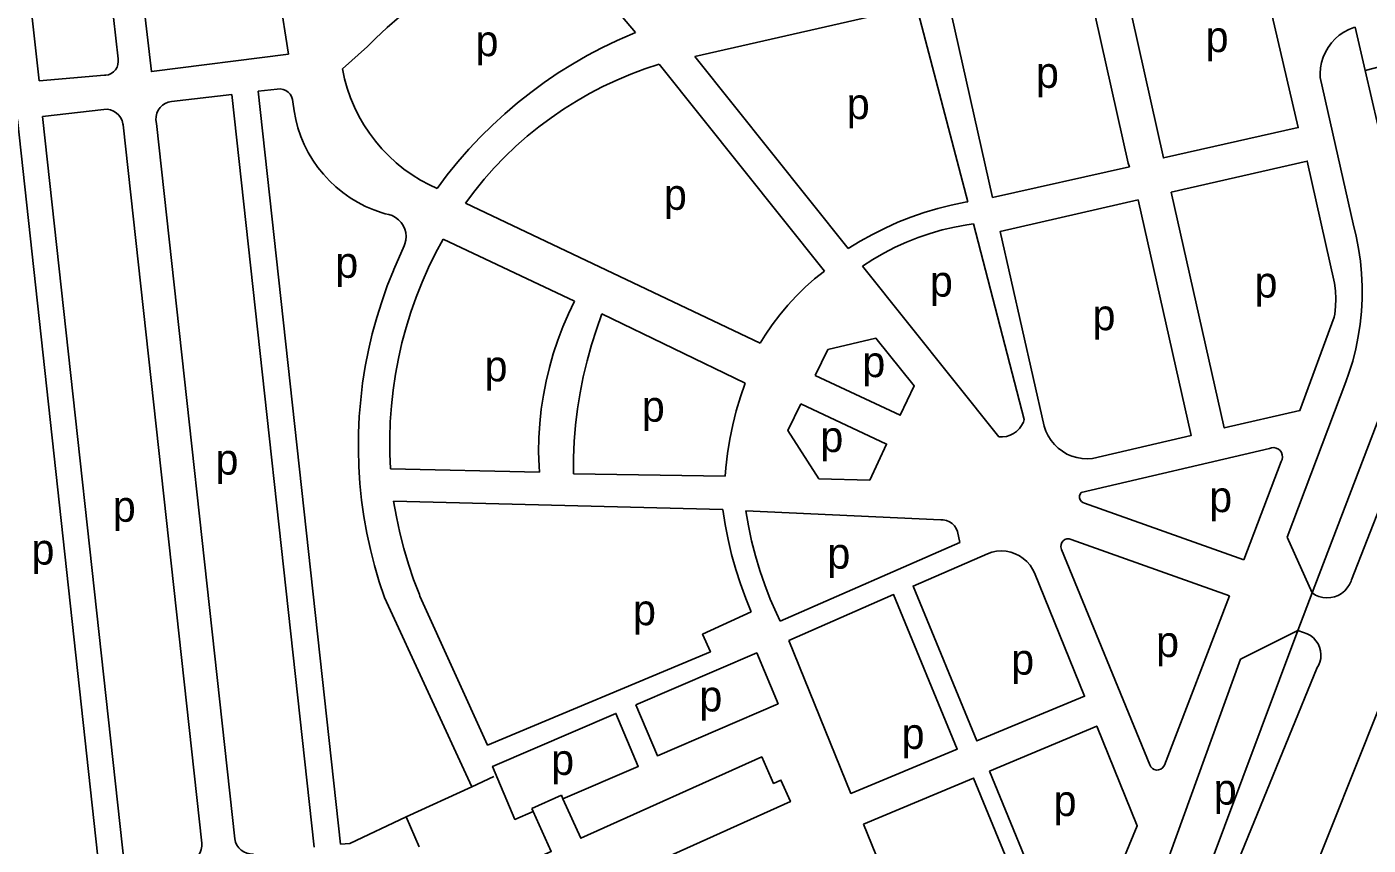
# Model space of a CAD drawing. Extents: x 159294 to 161936, y 384538 to 386517.
# Drawn here: x 161441.8 to 161615.6, y 385101 to 385207.1 of the extents above; entities that cross this region are included whole.
import ezdxf

# ---------------------------------------------------------------- set-up
doc = ezdxf.new("R2010")
doc.units = 0
for name, color, linetype in [('BLT_Basislijn', 7, 'Continuous'), ('BLT_Bebouwing', 7, 'Continuous'), ('BLT_Centroide', 7, 'Continuous')]:
    doc.layers.add(name, color=color, linetype=linetype)

msp = doc.modelspace()

# ---------------------------------------------------------------- linework, layer by layer
at = {"layer": 'BLT_Basislijn'}
for p, q in [((161434.71, 385279.5), (161443.38, 385200.06)), ((161445.44, 385277.85), (161453.62, 385202.95)), ((161474.46, 385211.47), (161475.71, 385203.55)), ((161613.78, 385207.01), (161613.95, 385207.04)), ((161613.95, 385207.04), (161615.25, 385201.44)), ((161485.94, 385204.52), (161482.7, 385201.63)), ((161625.22, 385203.97), (161615.25, 385201.44)), ((161523.77, 385202.23), (161545.16, 385175.42)), ((161548.26, 385178.33), (161528.36, 385203.24)), ((161443.38, 385200.06), (161451.86, 385200.81)), ((161613.69, 385181.54), (161609.42, 385200.53)), ((161615.25, 385201.44), (161616.9, 385194.35)), ((161460.55, 385197.41), (161468.38, 385198.32)), ((161468.38, 385198.32), (161479.04, 385100.73)), ((161474.25, 385199.02), (161471.76, 385198.72)), ((161471.76, 385198.72), (161482.46, 385101.13)), ((161440.61, 385195.07), (161451.23, 385097.47)), ((161443.85, 385195.45), (161451.79, 385196.38)), ((161454.51, 385097.86), (161443.85, 385195.45)), ((161454.27, 385194.38), (161464.46, 385101.27)), ((161458.61, 385194.57), (161468.74, 385101.81)), ((161494, 385186.58), (161494.97, 385186.13)), ((161536.85, 385166.06), (161498.64, 385184.21)), ((161571.06, 385156.18), (161564.48, 385181.55)), ((161495.75, 385179.54), (161512.79, 385171.53)), ((161490.71, 385178.71), (161489.38, 385175.64)), ((161550.08, 385176.05), (161567.76, 385153.92)), ((161613.46, 385135.38), (161628.12, 385172.88)), ((161516.32, 385169.86), (161534.9, 385160.9)), ((161612.76, 385161.07), (161605.15, 385140.94)), ((161608.36, 385133.7), (161618.85, 385161.07)), ((161602.83, 385152.43), (161578.46, 385146.71)), ((161488.94, 385149.8), (161508.23, 385149.33)), ((161599.5, 385137.98), (161604.36, 385150.74)), ((161512.65, 385149.12), (161532.29, 385148.81)), ((161532.01, 385144.53), (161489.33, 385145.61)), ((161534.98, 385144.35), (161560.27, 385143.17)), ((161599.5, 385137.98), (161578.88, 385145.33)), ((161608.36, 385133.7), (161605.15, 385140.94)), ((161575.91, 385139.33), (161587.34, 385111.4)), ((161597.67, 385133.33), (161577.15, 385140.64)), ((161589.24, 385111.37), (161597.67, 385133.33)), ((161608.36, 385133.7), (161606.54, 385128.83)), ((161606.54, 385128.83), (161593.03, 385092.78)), ((161606.54, 385128.83), (161599.09, 385125.1)), ((161607.25, 385128.55), (161606.54, 385128.83)), ((161599.09, 385125.1), (161587.06, 385091.95)), ((161609.02, 385124.01), (161594.73, 385089.12)), ((161499.46, 385108.57), (161502.32, 385109.9)), ((161499.46, 385108.57), (161490.95, 385104.66)), ((161490.95, 385104.66), (161492.66, 385100.77))]:
    msp.add_line(p, q, dxfattribs=at)
for points in [[(161450.42, 385268.59), (161452.45, 385250), (161455.02, 385226.46), (161457.95, 385201.27), (161475.71, 385203.55)], [(161512.24, 385219.55), (161510.23, 385219.02), (161508.23, 385218.42), (161506.26, 385217.73), (161504.32, 385216.98), (161502.4, 385216.15), (161500.52, 385215.24), (161498.68, 385214.27), (161496.87, 385213.23), (161495.11, 385212.11), (161493.39, 385210.93), (161491.72, 385209.69), (161490.09, 385208.38), (161488.52, 385207.01), (161487, 385205.58), (161485.94, 385204.52)], [(161520.7, 385206.36), (161519.46, 385207.76), (161518.27, 385209.2), (161517.15, 385210.7), (161516.09, 385212.24), (161515.1, 385213.83), (161514.18, 385215.45), (161513.33, 385217.12), (161512.55, 385218.82), (161512.24, 385219.55)], [(161583.36, 385215.87), (161600.55, 385219.89), (161606.57, 385194.01), (161589.09, 385190.09), (161583.36, 385215.87)], [(161561.15, 385210.79), (161578.81, 385214.93), (161584.52, 385189.41), (161584.7, 385188.94), (161566.96, 385184.97), (161561.15, 385210.79)], [(161528.36, 385203.24), (161557.1, 385209.75), (161563.77, 385184.41)], [(161613.78, 385207.01), (161613.12, 385206.75), (161612.48, 385206.41), (161611.89, 385206), (161611.35, 385205.53), (161610.87, 385205), (161610.44, 385204.42), (161610.09, 385203.8), (161609.8, 385203.14), (161609.59, 385202.46), (161609.46, 385201.75), (161609.4, 385201.04), (161609.42, 385200.53)], [(161494.97, 385186.13), (161496.28, 385187.88), (161497.65, 385189.57), (161499.08, 385191.21), (161500.58, 385192.8), (161502.13, 385194.34), (161503.73, 385195.81), (161505.39, 385197.23), (161507.1, 385198.58), (161508.86, 385199.87), (161510.66, 385201.1), (161512.51, 385202.26), (161514.4, 385203.35), (161516.32, 385204.37), (161518.29, 385205.32), (161520.28, 385206.19), (161520.7, 385206.36)], [(161453.62, 385202.95), (161453.65, 385202.58), (161453.61, 385202.2), (161453.49, 385201.84), (161453.3, 385201.52), (161453.05, 385201.24), (161452.74, 385201.03), (161452.39, 385200.88), (161452.02, 385200.81), (161451.86, 385200.81)], [(161523.77, 385202.23), (161521.91, 385201.62), (161520.07, 385200.93), (161518.25, 385200.17), (161516.47, 385199.34), (161514.73, 385198.43), (161513.02, 385197.46), (161511.36, 385196.42), (161509.74, 385195.3), (161508.16, 385194.13), (161506.64, 385192.89), (161505.17, 385191.59), (161503.75, 385190.23), (161502.38, 385188.82), (161501.08, 385187.35), (161499.84, 385185.83), (161498.64, 385184.21)], [(161482.7, 385201.63), (161482.98, 385200.36), (161483.33, 385199.11), (161483.76, 385197.88), (161484.26, 385196.68), (161484.83, 385195.52), (161485.48, 385194.39), (161486.19, 385193.31), (161486.97, 385192.27), (161487.81, 385191.28), (161488.71, 385190.34), (161489.67, 385189.46), (161490.68, 385188.65), (161491.74, 385187.89), (161492.84, 385187.21), (161494, 385186.58)], [(161474.25, 385199.02), (161474.62, 385199.03), (161475, 385198.97), (161475.35, 385198.83), (161475.66, 385198.62), (161475.92, 385198.35), (161476.12, 385198.03), (161476.24, 385197.67), (161476.29, 385197.36)], [(161460.55, 385197.41), (161460.13, 385197.32), (161459.74, 385197.15), (161459.38, 385196.91), (161459.08, 385196.62), (161458.84, 385196.27), (161458.66, 385195.88), (161458.56, 385195.46), (161458.54, 385195.04), (161458.61, 385194.57)], [(161476.29, 385197.36), (161476.43, 385196.21), (161476.65, 385195.08), (161476.94, 385193.97), (161477.31, 385192.88), (161477.76, 385191.82), (161478.28, 385190.79), (161478.87, 385189.81), (161479.52, 385188.86), (161480.24, 385187.96), (161481.02, 385187.12), (161481.86, 385186.33), (161482.75, 385185.6), (161483.69, 385184.93), (161484.67, 385184.34), (161485.69, 385183.81), (161486.75, 385183.35), (161487.84, 385182.97), (161488.22, 385182.85)], [(161451.79, 385196.38), (161452.22, 385196.39), (161452.64, 385196.31), (161453.03, 385196.16), (161453.39, 385195.93), (161453.71, 385195.65), (161453.96, 385195.31), (161454.14, 385194.92), (161454.25, 385194.51), (161454.27, 385194.38)], [(161611.23, 385169.43), (161606.8, 385157.33), (161596.99, 385155.08), (161590.11, 385185.64), (161607.73, 385189.67), (161611.29, 385173.85)], [(161548.26, 385178.33), (161549.81, 385179.29), (161551.4, 385180.18), (161553.03, 385180.99), (161554.69, 385181.74), (161556.38, 385182.41), (161558.1, 385183.01), (161559.85, 385183.53), (161561.61, 385183.97), (161563.4, 385184.34), (161563.77, 385184.41)], [(161573.64, 385155.3), (161567.95, 385180.56), (161585.82, 385184.65)], [(161585.82, 385184.65), (161592.69, 385154.1), (161579.93, 385151.1)], [(161488.22, 385182.85), (161488.7, 385182.77), (161489.16, 385182.61), (161489.59, 385182.38), (161489.98, 385182.08), (161490.31, 385181.72), (161490.58, 385181.32), (161490.78, 385180.87), (161490.91, 385180.4), (161490.95, 385179.91), (161490.92, 385179.42), (161490.81, 385178.95), (161490.71, 385178.71)], [(161550.08, 385176.05), (161551.46, 385176.93), (161552.87, 385177.75), (161554.32, 385178.5), (161555.81, 385179.17), (161557.32, 385179.78), (161558.87, 385180.3), (161560.44, 385180.75), (161562.03, 385181.13), (161563.63, 385181.42), (161564.48, 385181.55)], [(161613.69, 385181.54), (161614.08, 385179.95), (161614.4, 385178.34), (161614.63, 385176.72), (161614.78, 385175.09), (161614.86, 385173.45), (161614.85, 385171.81), (161614.77, 385170.18), (161614.6, 385168.55), (161614.36, 385166.93), (161614.03, 385165.33), (161613.63, 385163.74), (161613.15, 385162.17), (161612.76, 385161.07)], [(161495.75, 385179.54), (161494.77, 385177.72), (161493.86, 385175.86), (161493.02, 385173.97), (161492.25, 385172.04), (161491.56, 385170.09), (161490.95, 385168.11), (161490.41, 385166.11), (161489.95, 385164.09), (161489.57, 385162.05), (161489.27, 385160), (161489.04, 385157.94), (161488.9, 385155.87), (161488.84, 385153.8), (161488.85, 385151.73), (161488.94, 385149.8)], [(161488.16, 385133.09), (161487.47, 385135.15), (161486.86, 385137.23), (161486.32, 385139.34), (161485.87, 385141.46), (161485.49, 385143.6), (161485.19, 385145.74), (161484.97, 385147.9), (161484.83, 385150.07), (161484.77, 385152.24), (161484.79, 385154.41), (161484.89, 385156.58), (161485.07, 385158.74), (161485.32, 385160.9), (161485.66, 385163.04), (161486.08, 385165.17), (161486.57, 385167.28), (161487.15, 385169.38), (161487.8, 385171.45), (161488.52, 385173.49), (161489.32, 385175.51), (161489.38, 385175.64)], [(161545.16, 385175.42), (161543.9, 385174.4), (161542.68, 385173.32), (161541.52, 385172.18), (161540.42, 385170.98), (161539.38, 385169.73), (161538.4, 385168.44), (161537.49, 385167.09), (161536.85, 385166.06)], [(161611.29, 385173.85), (161611.41, 385172.84), (161611.46, 385171.83), (161611.42, 385170.82), (161611.3, 385169.82), (161611.23, 385169.43)], [(161512.79, 385171.53), (161511.99, 385169.86), (161511.26, 385168.17), (161510.6, 385166.45), (161510.02, 385164.7), (161509.52, 385162.93), (161509.09, 385161.13), (161508.74, 385159.32), (161508.47, 385157.5), (161508.28, 385155.66), (161508.16, 385153.82), (161508.13, 385151.98), (161508.18, 385150.14), (161508.23, 385149.33)], [(161516.32, 385169.86), (161515.61, 385167.86), (161514.96, 385165.84), (161514.4, 385163.79), (161513.91, 385161.72), (161513.5, 385159.64), (161513.17, 385157.54), (161512.92, 385155.43), (161512.75, 385153.31), (161512.66, 385151.19), (161512.65, 385149.12)], [(161543.95, 385161.86), (161545.61, 385165.23), (161551.83, 385166.71), (161556.81, 385160.54), (161554.99, 385156.73), (161543.95, 385161.86)], [(161534.9, 385160.9), (161534.29, 385159.11), (161533.75, 385157.31), (161533.29, 385155.48), (161532.91, 385153.64), (161532.61, 385151.78), (161532.39, 385149.91), (161532.29, 385148.81)], [(161542.11, 385158.19), (161553.22, 385152.98), (161551.05, 385148.32), (161544.45, 385148.49), (161540.44, 385154.75), (161542.11, 385158.19)], [(161567.76, 385153.92), (161568.26, 385153.91), (161568.75, 385153.98), (161569.23, 385154.13), (161569.67, 385154.35), (161570.08, 385154.64), (161570.43, 385154.99), (161570.72, 385155.4), (161570.95, 385155.85), (161571.06, 385156.18)], [(161573.64, 385155.3), (161573.87, 385154.65), (161574.17, 385154.04), (161574.54, 385153.46), (161574.97, 385152.94), (161575.46, 385152.46), (161576.01, 385152.05), (161576.6, 385151.7), (161577.22, 385151.43), (161577.87, 385151.23), (161578.55, 385151.11), (161579.23, 385151.06), (161579.93, 385151.1)], [(161602.83, 385152.43), (161603.12, 385152.52), (161603.43, 385152.54), (161603.73, 385152.48), (161604, 385152.35), (161604.24, 385152.14), (161604.41, 385151.89), (161604.51, 385151.6), (161604.53, 385151.29), (161604.48, 385150.99), (161604.36, 385150.74)], [(161578.46, 385146.71), (161578.32, 385146.5), (161578.24, 385146.26), (161578.24, 385146.01), (161578.32, 385145.77), (161578.47, 385145.56), (161578.67, 385145.42), (161578.88, 385145.33)], [(161489.33, 385145.61), (161489.7, 385143.54), (161490.14, 385141.49), (161490.65, 385139.45), (161491.25, 385137.43), (161491.92, 385135.44), (161492.67, 385133.48), (161492.75, 385133.27)], [(161532.01, 385144.53), (161532.31, 385142.57), (161532.68, 385140.61), (161533.14, 385138.67), (161533.67, 385136.75), (161534.28, 385134.86), (161534.96, 385132.99), (161535.69, 385131.23)], [(161534.98, 385144.35), (161535.32, 385142.39), (161535.73, 385140.44), (161536.22, 385138.52), (161536.78, 385136.61), (161537.43, 385134.73), (161538.14, 385132.88), (161538.94, 385131.05), (161539.42, 385130.02)], [(161562.43, 385141.66), (161562.26, 385142.04), (161562.02, 385142.39), (161561.71, 385142.68), (161561.36, 385142.91), (161560.97, 385143.07), (161560.56, 385143.16), (161560.27, 385143.17)], [(161562.43, 385141.66), (161562.71, 385140.25), (161539.42, 385130.02)], [(161566.3, 385138.78), (161566.88, 385138.98), (161567.48, 385139.1), (161568.09, 385139.14), (161568.7, 385139.1), (161569.31, 385138.98), (161569.89, 385138.78), (161570.43, 385138.51), (161570.94, 385138.17), (161571.4, 385137.76), (161571.81, 385137.3), (161572.15, 385136.79), (161572.4, 385136.3)], [(161577.15, 385140.64), (161576.88, 385140.71), (161576.6, 385140.69), (161576.34, 385140.6), (161576.11, 385140.44), (161575.94, 385140.22), (161575.84, 385139.96), (161575.82, 385139.68), (161575.91, 385139.33)], [(161566.3, 385138.78), (161556.65, 385134.57), (161564.93, 385114.5), (161578.89, 385120.3), (161572.4, 385136.3)], [(161608.36, 385133.7), (161608.79, 385133.42), (161609.26, 385133.22), (161609.76, 385133.09), (161610.27, 385133.04), (161610.78, 385133.08), (161611.27, 385133.18), (161611.75, 385133.37), (161612.19, 385133.63), (161612.59, 385133.95), (161612.93, 385134.34), (161613.2, 385134.77), (161613.41, 385135.23), (161613.46, 385135.38)], [(161499.45, 385108.56), (161488.16, 385133.09)], [(161492.75, 385133.27), (161501.51, 385113.96), (161530.39, 385126.07), (161529.38, 385128.34), (161535.69, 385131.23)], [(161540.55, 385127.54), (161554.13, 385133.47), (161562.38, 385113.44), (161548.6, 385107.71), (161540.55, 385127.54)], [(161607.25, 385128.55), (161607.71, 385128.39), (161608.15, 385128.16), (161608.53, 385127.86), (161608.87, 385127.5), (161609.14, 385127.1), (161609.34, 385126.65), (161609.46, 385126.18), (161609.51, 385125.69), (161609.48, 385125.2), (161609.36, 385124.73), (161609.18, 385124.27), (161609.02, 385124.01)], [(161520.74, 385119.19), (161536.4, 385125.92), (161539.17, 385119.32), (161523.52, 385112.59), (161520.74, 385119.19)], [(161607.82, 385095.65), (161617.01, 385118.7), (161617.59, 385119.41)], [(161507.43, 385105.37), (161505.05, 385104.34), (161502.16, 385111.2), (161518.15, 385118.07), (161521.03, 385111.21), (161511.28, 385107.02)], [(161566.55, 385110.57), (161580.46, 385116.43), (161585.71, 385103.51), (161582.81, 385096.49), (161573.88, 385092.78), (161566.55, 385110.57)], [(161587.34, 385111.4), (161587.48, 385111.15), (161587.68, 385110.94), (161587.92, 385110.8), (161588.2, 385110.73), (161588.48, 385110.74), (161588.75, 385110.84), (161588.99, 385111), (161589.17, 385111.22), (161589.24, 385111.37)], [(161550.23, 385103.7), (161564.49, 385109.7), (161571.78, 385091.91), (161557.43, 385085.95), (161550.23, 385103.7)], [(161482.46, 385101.13), (161483.67, 385101.2), (161490.95, 385104.66)], [(161464.46, 385101.27), (161464.48, 385100.85), (161464.41, 385100.44), (161464.27, 385100.05), (161464.06, 385099.69), (161463.78, 385099.38), (161463.45, 385099.13), (161463.07, 385098.94), (161462.67, 385098.83), (161462.54, 385098.81)], [(161468.74, 385101.81), (161468.85, 385101.39), (161469.02, 385101), (161469.27, 385100.65), (161469.58, 385100.35), (161469.94, 385100.11), (161470.33, 385099.94), (161470.75, 385099.85), (161471.16, 385099.84)]]:
    msp.add_lwpolyline(points, dxfattribs=at)
at = {"layer": 'BLT_Bebouwing'}
for p, q in [((161511.08, 385107.47), (161507.26, 385105.75)), ((161511.08, 385107.47), (161511.28, 385107.02)), ((161507.26, 385105.75), (161507.43, 385105.37))]:
    msp.add_line(p, q, dxfattribs=at)
for points in [[(161511.28, 385107.02), (161513.59, 385101.89), (161537.04, 385112.43), (161538.58, 385109), (161539.52, 385109.42), (161540.76, 385106.64), (161524.74, 385099.45), (161528.24, 385091.64), (161544.28, 385098.85), (161545.49, 385096.16), (161513.36, 385081.72), (161512.28, 385084.13), (161508.12, 385082.27), (161508.66, 385080.63), (161505.76, 385079.67), (161505.11, 385081.65), (161501.72, 385080.53), (161501.08, 385078.83), (161500, 385079.24)], [(161507.43, 385105.37), (161509.76, 385100.19), (161506.44, 385098.7), (161507.94, 385095.37), (161507.22, 385095.04), (161508.41, 385092.38), (161505.55, 385091.09), (161505.09, 385092.11), (161503.51, 385091.41), (161504.05, 385089.82), (161500, 385088.45)]]:
    msp.add_lwpolyline(points, dxfattribs=at)

# ---------------------------------------------------------------- texts
at = {"layer": 'BLT_Centroide'}
for p in [(161594.57, 385203.81), (161499.95, 385203.28), (161572.58, 385199.17), (161548.06, 385195.12), (161524.36, 385183.36), (161481.78, 385174.55), (161558.84, 385172.11), (161600.91, 385171.99), (161579.91, 385167.75), (161501.12, 385161.12), (161550.08, 385161.67), (161521.5, 385155.89), (161544.64, 385151.96), (161466.25, 385149.03), (161452.94, 385142.92), (161595.03, 385144.17), (161442.4, 385137.37), (161545.55, 385136.84), (161520.36, 385129.51), (161588.15, 385125.39), (161569.37, 385123.1), (161528.96, 385118.33), (161555.17, 385113.47), (161509.75, 385110.1), (161574.87, 385104.77), (161595.62, 385106.25)]:
    msp.add_text('p', height=4, dxfattribs=at).set_placement(p)

doc.saveas('drawing.dxf')
